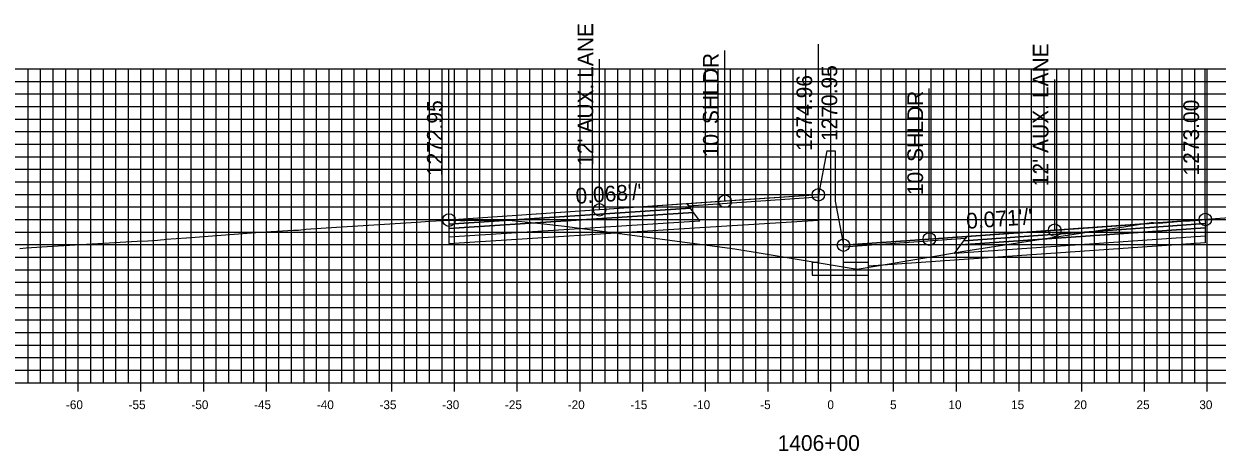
# Model space of a CAD drawing. Extents: x 674939 to 678919, y 750652 to 765176.
# Drawn here: x 678674.2 to 678769.3, y 756787.1 to 756821.1 of the extents above; entities that cross this region are included whole.
import ezdxf

# ---------------------------------------------------------------- set-up
doc = ezdxf.new("R2010")
doc.units = 0
for name, color, linetype in [('R_Alt Surface', 7, 'Continuous'), ('R_Axis', 7, 'Continuous'), ('R_Axis Annot', 7, 'Continuous'), ('R_Exist Surface', 7, 'Continuous'), ('R_Fin Surface', 7, 'Continuous'), ('R_Grid', 7, 'Continuous'), ('R_No Plot', 7, 'Continuous'), ('R_Proposed Road', 7, 'Continuous'), ('R_Xsect Elev', 7, 'Continuous'), ('R_Xsect Slope', 7, 'Continuous')]:
    doc.layers.add(name, color=color, linetype=linetype)

msp = doc.modelspace()

# ---------------------------------------------------------------- linework, layer by layer
at = {"layer": 'R_Alt Surface'}
for points in [[(678708.084, 756805.173), (678708.084, 756804.843), (678727.584, 756806.12), (678727.334, 756806.46)], [(678708.084, 756804.843), (678708.084, 756804.183), (678728.084, 756805.44), (678727.584, 756806.12)], [(678768.376, 756804.89), (678768.376, 756804.23), (678748.376, 756802.843), (678748.876, 756803.523)], [(678768.376, 756805.22), (678768.376, 756804.89), (678748.876, 756803.523), (678749.126, 756803.863)]]:
    msp.add_lwpolyline(points, close=True, dxfattribs=at)
for points in [[(678708.084, 756804.183), (678708.084, 756803.643), (678728.084, 756804.9)], [(678728.084, 756804.9), (678737.533, 756805.493)], [(678768.376, 756804.23), (678768.378, 756803.69), (678748.376, 756802.303)], [(678748.376, 756802.303), (678741.533, 756801.828)]]:
    msp.add_lwpolyline(points, dxfattribs=at)
at = {"layer": 'R_Axis'}
for p, q in [((678638.533, 756792.551), (678838.533, 756792.551)), ((678678.533, 756791.851), (678678.533, 756793.251)), ((678683.533, 756791.851), (678683.533, 756793.251)), ((678688.533, 756791.851), (678688.533, 756793.251)), ((678693.533, 756791.851), (678693.533, 756793.251)), ((678698.533, 756791.851), (678698.533, 756793.251)), ((678703.533, 756791.851), (678703.533, 756793.251)), ((678708.533, 756791.851), (678708.533, 756793.251)), ((678713.533, 756791.851), (678713.533, 756793.251)), ((678718.533, 756791.851), (678718.533, 756793.251)), ((678723.533, 756791.851), (678723.533, 756793.251)), ((678728.533, 756791.851), (678728.533, 756793.251)), ((678733.533, 756791.851), (678733.533, 756793.251)), ((678738.533, 756791.851), (678738.533, 756793.251)), ((678743.533, 756791.851), (678743.533, 756793.251)), ((678748.533, 756791.851), (678748.533, 756793.251)), ((678753.533, 756791.851), (678753.533, 756793.251)), ((678758.533, 756791.851), (678758.533, 756793.251)), ((678763.533, 756791.851), (678763.533, 756793.251)), ((678768.533, 756791.851), (678768.533, 756793.251))]:
    msp.add_line(p, q, dxfattribs=at)
at = {"layer": 'R_Exist Surface'}
msp.add_lwpolyline([(678673.869, 756803.237), (678674.38, 756803.297), (678676.469, 756803.424), (678679.194, 756803.592), (678683.24, 756803.827), (678684.081, 756803.855), (678684.441, 756803.869), (678684.851, 756803.912), (678685.083, 756803.934), (678685.374, 756803.964), (678685.501, 756803.976), (678687.171, 756804.101), (678691.664, 756804.444), (678693.024, 756804.529), (678695.7, 756804.706), (678695.983, 756804.691), (678696.1, 756804.689), (678696.665, 756804.771), (678697.076, 756804.811), (678699.124, 756804.942), (678705.495, 756805.345), (678706.521, 756805.406), (678708.084, 756805.503), (678708.156, 756805.507), (678709.011, 756805.482), (678709.357, 756805.47), (678711.211, 756805.493), (678711.842, 756805.505), (678712.014, 756805.503), (678712.537, 756805.503), (678712.613, 756805.52), (678715.633, 756805.194), (678717.301, 756805.02), (678722.298, 756804.361), (678730.865, 756803.21), (678732.975, 756802.865), (678740.627, 756801.589), (678747.302, 756802.717), (678749.29, 756803.053), (678755.285, 756803.974), (678760.189, 756804.734), (678761.528, 756804.921), (678764.073, 756805.3), (678764.081, 756805.3), (678764.187, 756805.316), (678764.222, 756805.317), (678764.409, 756805.282), (678764.729, 756805.264), (678765.29, 756805.322), (678766.142, 756805.404), (678766.796, 756805.434), (678767.116, 756805.439), (678767.542, 756805.466), (678768.113, 756805.518), (678768.376, 756805.55), (678768.54, 756805.57), (678768.809, 756805.595), (678771.792, 756805.819)], dxfattribs=at)
at = {"layer": 'R_Fin Surface'}
for points in [[(678737.533, 756807.513), (678730.084, 756807.004), (678720.084, 756806.322), (678708.084, 756805.503)], [(678768.376, 756805.55), (678756.376, 756804.699), (678746.376, 756803.99), (678739.533, 756803.505)]]:
    msp.add_lwpolyline(points, dxfattribs=at)
for points in [[(678708.084, 756805.503), (678708.084, 756805.173), (678727.334, 756806.46), (678727.084, 756806.8)], [(678727.202, 756806.639), (678737.533, 756807.353), (678737.533, 756807.513), (678727.084, 756806.8)], [(678768.376, 756805.55), (678768.376, 756805.22), (678749.126, 756803.863), (678749.376, 756804.203)], [(678749.259, 756804.043), (678739.533, 756803.345), (678739.533, 756803.505), (678749.376, 756804.203)]]:
    msp.add_lwpolyline(points, close=True, dxfattribs=at)
at = {"layer": 'R_Grid'}
for p, q in [((678638.533, 756817.551), (678838.533, 756817.551)), ((678674.533, 756792.551), (678674.533, 756817.551)), ((678675.533, 756792.551), (678675.533, 756817.551)), ((678676.533, 756792.551), (678676.533, 756817.551)), ((678677.533, 756792.551), (678677.533, 756817.551)), ((678678.533, 756792.551), (678678.533, 756817.551)), ((678679.533, 756792.551), (678679.533, 756817.551)), ((678680.533, 756792.551), (678680.533, 756817.551)), ((678681.533, 756792.551), (678681.533, 756817.551)), ((678682.533, 756792.551), (678682.533, 756817.551)), ((678683.533, 756792.551), (678683.533, 756817.551)), ((678684.533, 756792.551), (678684.533, 756817.551)), ((678685.533, 756792.551), (678685.533, 756817.551)), ((678686.533, 756792.551), (678686.533, 756817.551)), ((678687.533, 756792.551), (678687.533, 756817.551)), ((678688.533, 756792.551), (678688.533, 756817.551)), ((678689.533, 756792.551), (678689.533, 756817.551)), ((678690.533, 756792.551), (678690.533, 756817.551)), ((678691.533, 756792.551), (678691.533, 756817.551)), ((678692.533, 756792.551), (678692.533, 756817.551)), ((678693.533, 756792.551), (678693.533, 756817.551)), ((678694.533, 756792.551), (678694.533, 756817.551)), ((678695.533, 756792.551), (678695.533, 756817.551)), ((678696.533, 756792.551), (678696.533, 756817.551)), ((678697.533, 756792.551), (678697.533, 756817.551)), ((678698.533, 756792.551), (678698.533, 756817.551)), ((678699.533, 756792.551), (678699.533, 756817.551)), ((678700.533, 756792.551), (678700.533, 756817.551)), ((678701.533, 756792.551), (678701.533, 756817.551)), ((678702.533, 756792.551), (678702.533, 756817.551)), ((678703.533, 756792.551), (678703.533, 756817.551)), ((678704.533, 756792.551), (678704.533, 756817.551)), ((678705.533, 756792.551), (678705.533, 756817.551)), ((678706.533, 756792.551), (678706.533, 756817.551)), ((678707.533, 756792.551), (678707.533, 756817.551)), ((678708.533, 756792.551), (678708.533, 756817.551)), ((678709.533, 756792.551), (678709.533, 756817.551)), ((678710.533, 756792.551), (678710.533, 756817.551)), ((678711.533, 756792.551), (678711.533, 756817.551)), ((678712.533, 756792.551), (678712.533, 756817.551)), ((678713.533, 756792.551), (678713.533, 756817.551)), ((678714.533, 756792.551), (678714.533, 756817.551)), ((678715.533, 756792.551), (678715.533, 756817.551)), ((678716.533, 756792.551), (678716.533, 756817.551)), ((678717.533, 756792.551), (678717.533, 756817.551)), ((678718.533, 756792.551), (678718.533, 756817.551)), ((678719.533, 756792.551), (678719.533, 756817.551)), ((678720.533, 756792.551), (678720.533, 756817.551)), ((678721.533, 756792.551), (678721.533, 756817.551)), ((678722.533, 756792.551), (678722.533, 756817.551)), ((678723.533, 756792.551), (678723.533, 756817.551)), ((678724.533, 756792.551), (678724.533, 756817.551)), ((678725.533, 756792.551), (678725.533, 756817.551)), ((678726.533, 756792.551), (678726.533, 756817.551)), ((678727.533, 756792.551), (678727.533, 756817.551)), ((678728.533, 756792.551), (678728.533, 756817.551)), ((678729.533, 756792.551), (678729.533, 756817.551)), ((678730.533, 756792.551), (678730.533, 756817.551)), ((678731.533, 756792.551), (678731.533, 756817.551)), ((678732.533, 756792.551), (678732.533, 756817.551)), ((678733.533, 756792.551), (678733.533, 756817.551)), ((678734.533, 756792.551), (678734.533, 756817.551)), ((678735.533, 756792.551), (678735.533, 756817.551)), ((678736.533, 756792.551), (678736.533, 756817.551)), ((678737.533, 756792.551), (678737.533, 756817.551)), ((678738.533, 756792.551), (678738.533, 756817.551)), ((678739.533, 756792.551), (678739.533, 756817.551)), ((678740.533, 756792.551), (678740.533, 756817.551)), ((678741.533, 756792.551), (678741.533, 756817.551)), ((678742.533, 756792.551), (678742.533, 756817.551)), ((678743.533, 756792.551), (678743.533, 756817.551)), ((678744.533, 756792.551), (678744.533, 756817.551)), ((678745.533, 756792.551), (678745.533, 756817.551)), ((678746.533, 756792.551), (678746.533, 756817.551)), ((678747.533, 756792.551), (678747.533, 756817.551)), ((678748.533, 756792.551), (678748.533, 756817.551)), ((678749.533, 756792.551), (678749.533, 756817.551)), ((678750.533, 756792.551), (678750.533, 756817.551)), ((678751.533, 756792.551), (678751.533, 756817.551)), ((678752.533, 756792.551), (678752.533, 756817.551)), ((678753.533, 756792.551), (678753.533, 756817.551)), ((678754.533, 756792.551), (678754.533, 756817.551)), ((678755.533, 756792.551), (678755.533, 756817.551)), ((678756.533, 756792.551), (678756.533, 756817.551)), ((678757.533, 756792.551), (678757.533, 756817.551)), ((678758.533, 756792.551), (678758.533, 756817.551)), ((678759.533, 756792.551), (678759.533, 756817.551)), ((678760.533, 756792.551), (678760.533, 756817.551)), ((678761.533, 756792.551), (678761.533, 756817.551)), ((678762.533, 756792.551), (678762.533, 756817.551)), ((678763.533, 756792.551), (678763.533, 756817.551)), ((678764.533, 756792.551), (678764.533, 756817.551)), ((678765.533, 756792.551), (678765.533, 756817.551)), ((678766.533, 756792.551), (678766.533, 756817.551)), ((678767.533, 756792.551), (678767.533, 756817.551)), ((678768.533, 756792.551), (678768.533, 756817.551)), ((678638.533, 756816.551), (678838.533, 756816.551)), ((678638.533, 756815.551), (678838.533, 756815.551)), ((678638.533, 756814.551), (678838.533, 756814.551)), ((678638.533, 756813.551), (678838.533, 756813.551)), ((678638.533, 756812.551), (678838.533, 756812.551)), ((678638.533, 756811.551), (678838.533, 756811.551)), ((678638.533, 756810.551), (678838.533, 756810.551)), ((678638.533, 756809.551), (678838.533, 756809.551)), ((678638.533, 756808.551), (678838.533, 756808.551)), ((678638.533, 756807.551), (678838.533, 756807.551)), ((678638.533, 756806.551), (678838.533, 756806.551)), ((678638.533, 756805.551), (678838.533, 756805.551)), ((678638.533, 756804.551), (678838.533, 756804.551)), ((678638.533, 756803.551), (678838.533, 756803.551)), ((678638.533, 756802.551), (678838.533, 756802.551)), ((678638.533, 756801.551), (678838.533, 756801.551)), ((678638.533, 756800.551), (678838.533, 756800.551)), ((678638.533, 756799.551), (678838.533, 756799.551)), ((678638.533, 756798.551), (678838.533, 756798.551)), ((678638.533, 756797.551), (678838.533, 756797.551)), ((678638.533, 756796.551), (678838.533, 756796.551)), ((678638.533, 756795.551), (678838.533, 756795.551)), ((678638.533, 756794.551), (678838.533, 756794.551)), ((678638.533, 756793.551), (678838.533, 756793.551)), ((678638.533, 756792.551), (678838.533, 756792.551))]:
    msp.add_line(p, q, dxfattribs=at)
at = {"layer": 'R_No Plot'}
for centre in [(678737.533, 756807.513), (678720.084, 756806.322), (678730.084, 756807.004), (678708.084, 756805.503), (678768.376, 756805.55), (678756.376, 756804.699), (678739.533, 756803.505), (678746.376, 756803.99)]:
    msp.add_circle(centre, 0.5, dxfattribs=at)
at = {"layer": 'R_Proposed Road'}
for points in [[(678738.203, 756811.013), (678737.533, 756807.513)], [(678738.203, 756811.013), (678738.203, 756811.013)], [(678738.203, 756811.013), (678738.863, 756811.013)], [(678738.863, 756811.013), (678738.863, 756807.005)], [(678737.533, 756807.513), (678737.533, 756802.13), (678737.033, 756802.13), (678737.033, 756801.13), (678741.533, 756801.13), (678741.533, 756802.13), (678739.533, 756802.13), (678739.533, 756803.505)], [(678738.863, 756807.005), (678739.533, 756803.505)]]:
    msp.add_lwpolyline(points, dxfattribs=at)
at = {"layer": 'R_Xsect Elev'}
for p, q in [((678737.533, 756807.513), (678737.533, 756819.513)), ((678720.084, 756806.322), (678720.084, 756818.322)), ((678730.084, 756807.004), (678730.084, 756819.004)), ((678708.084, 756805.503), (678708.084, 756817.503)), ((678768.376, 756805.55), (678768.376, 756817.55)), ((678756.376, 756804.699), (678756.376, 756816.699)), ((678739.533, 756803.505), (678739.533, 756815.505)), ((678746.376, 756803.99), (678746.376, 756815.99))]:
    msp.add_line(p, q, dxfattribs=at)

# ---------------------------------------------------------------- texts
at = {"layer": 'R_Axis Annot'}
for s, height, p in [('-60', 0.7, (678677.552, 756790.451)), ('-55', 0.7, (678682.546, 756790.451)), ('-50', 0.7, (678687.552, 756790.451)), ('-45', 0.7, (678692.546, 756790.451)), ('-40', 0.7, (678697.552, 756790.451)), ('-35', 0.7, (678702.546, 756790.451)), ('-30', 0.7, (678707.552, 756790.451)), ('-25', 0.7, (678712.546, 756790.451)), ('-20', 0.7, (678717.552, 756790.451)), ('-15', 0.7, (678722.546, 756790.451)), ('-10', 0.7, (678727.552, 756790.451)), ('-5', 0.7, (678732.896, 756790.451)), ('0', 0.7, (678738.252, 756790.451)), ('5', 0.7, (678743.246, 756790.451)), ('10', 0.7, (678747.902, 756790.451)), ('15', 0.7, (678752.896, 756790.451)), ('20', 0.7, (678757.902, 756790.451)), ('25', 0.7, (678762.896, 756790.451)), ('30', 0.7, (678767.902, 756790.451)), ('1406+00', 1.25, (678734.282, 756787.126))]:
    msp.add_text(s, height=height, dxfattribs=at).set_placement(p)
at = {"layer": 'R_Xsect Elev'}
for s, p in [("12' AUX. LANE", (678719.584, 756809.822)), ("12' AUX. LANE", (678755.876, 756808.199)), ("10' SHLDR", (678729.584, 756810.504)), ('1270.95', (678739.033, 756811.794)), ('1274.96', (678737.033, 756811.013)), ("10' SHLDR", (678745.876, 756807.49)), ('1272.95', (678707.584, 756809.003)), ('1273.00', (678767.876, 756809.05))]:
    msp.add_text(s, height=1.25, rotation=90, dxfattribs=at).set_placement(p)
at = {"layer": 'R_Xsect Slope'}
for s, rotation, p in [("0.068'/'", 3.90378, (678718.215, 756806.796)), ("0.071'/'", 4.05476, (678749.361, 756804.803))]:
    msp.add_text(s, height=1.25, rotation=rotation, dxfattribs=at).set_placement(p)

doc.saveas('drawing.dxf')
